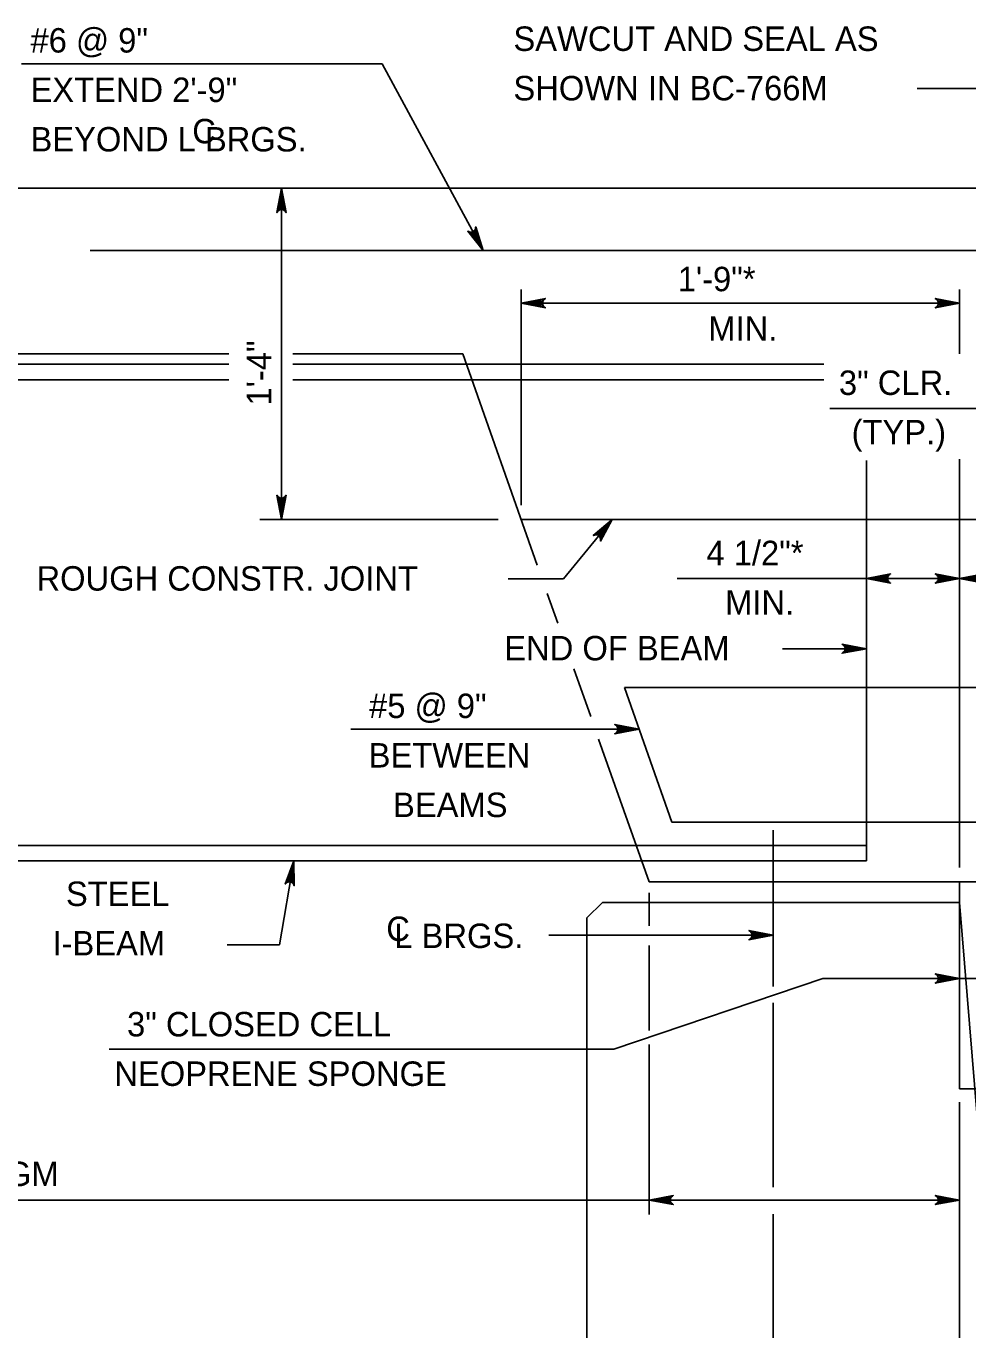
# Model space of a CAD drawing. Extents: x 636530 to 644067, y 294168 to 299122.
# Drawn here: x 641695.8 to 641811.4, y 296650.4 to 296810.4 of the extents above; entities that cross this region are included whole.
import ezdxf

# ---------------------------------------------------------------- set-up
doc = ezdxf.new("R2010")
doc.units = 0
doc.layers.add('1', color=7, linetype='Continuous')

msp = doc.modelspace()

# ---------------------------------------------------------------- linework, layer by layer
at = {"layer": '1'}
for p, q in [((641695.23, 296805.81), (641739.51, 296805.81)), ((641739.51, 296805.81), (641751.9, 296782.91)), ((641813.72, 296802.78), (641805.14, 296802.78)), ((641684.45, 296790.53), (641825.19, 296790.53)), ((641727.14, 296749.89), (641727.14, 296790.53)), ((641703.66, 296782.91), (641817.96, 296782.91)), ((641756.55, 296751.63), (641756.55, 296778.13)), ((641810.34, 296770.2), (641810.34, 296778.13)), ((641756.55, 296776.44), (641810.34, 296776.44)), ((641684.45, 296770.21), (641720.68, 296770.21)), ((641684.45, 296768.94), (641720.68, 296768.94)), ((641728.55, 296770.21), (641749.38, 296770.21)), ((641728.55, 296768.94), (641749.83, 296768.94)), ((641758.53, 296744.27), (641749.38, 296770.21)), ((641749.83, 296768.94), (641793.7, 296768.94)), ((641684.45, 296767.04), (641720.68, 296767.04)), ((641728.55, 296767.04), (641750.5, 296767.04)), ((641750.5, 296767.04), (641793.7, 296767.04)), ((641794.44, 296763.5), (641829.98, 296763.5)), ((641798.91, 296707.98), (641798.91, 296757.14)), ((641810.34, 296707.18), (641810.34, 296757.29)), ((641724.5, 296749.89), (641753.72, 296749.89)), ((641756.55, 296749.89), (641825.58, 296749.89)), ((641761.75, 296742.62), (641767.73, 296749.89)), ((641754.94, 296742.62), (641761.75, 296742.62)), ((641775.68, 296742.64), (641810.34, 296742.64)), ((641810.34, 296742.64), (641825.58, 296742.64)), ((641761.05, 296737.15), (641759.76, 296740.81)), ((641798.91, 296734.03), (641788.61, 296734.03)), ((641765.08, 296725.72), (641763.02, 296731.56)), ((641769.22, 296729.27), (641840.82, 296729.27)), ((641775.05, 296712.75), (641769.22, 296729.27)), ((641735.66, 296724.16), (641771.02, 296724.16)), ((641772.24, 296705.44), (641766.06, 296722.94)), ((641831.62, 296712.75), (641775.05, 296712.75)), ((641787.48, 296692.56), (641787.48, 296711.76)), ((641684.45, 296709.89), (641770.67, 296709.89)), ((641770.67, 296709.89), (641798.91, 296709.89)), ((641684.45, 296707.98), (641771.34, 296707.98)), ((641726.88, 296697.71), (641728.67, 296707.98)), ((641771.34, 296707.98), (641798.91, 296707.98)), ((641772.24, 296705.44), (641817.96, 296705.44)), ((641772.24, 296700.04), (641772.24, 296704.06)), ((641764.62, 296701), (641766.52, 296702.9)), ((641766.52, 296702.9), (641810.34, 296702.9)), ((641810.34, 296680.04), (641810.34, 296702.9)), ((641818.47, 296604.36), (641810.34, 296702.9)), ((641764.62, 296603.57), (641764.62, 296701)), ((641759.96, 296698.87), (641787.48, 296698.87)), ((641720.49, 296697.71), (641726.88, 296697.71)), ((641772.24, 296687.16), (641772.24, 296697.61)), ((641767.94, 296684.88), (641793.56, 296693.56)), ((641793.56, 296693.56), (641823.22, 296693.56)), ((641787.48, 296667.94), (641787.48, 296690.58)), ((641705.98, 296684.88), (641767.94, 296684.88)), ((641772.24, 296664.61), (641772.24, 296685.45)), ((641810.34, 296680.04), (641848.44, 296680.04)), ((641810.34, 296626.36), (641810.34, 296678.37)), ((641645.17, 296666.37), (641772.24, 296666.37)), ((641772.24, 296666.37), (641810.34, 296666.37)), ((641787.48, 296641.1), (641787.48, 296664.65))]:
    msp.add_line(p, q, dxfattribs=at)
for points in [[(641727.14, 296790.53), (641727.7, 296787.55), (641727.54, 296787.78), (641727.34, 296787.9), (641727.14, 296787.93), (641726.94, 296787.9), (641726.74, 296787.78), (641726.58, 296787.55), (641727.14, 296790.53), (641726.74, 296787.78), (641726.94, 296787.9), (641727.14, 296790.53), (641727.14, 296787.93), (641727.34, 296787.9), (641727.14, 296790.53), (641727.54, 296787.78)], [(641751.9, 296782.91), (641749.99, 296785.27), (641750.11, 296785.21), (641750.24, 296785.14), (641750.35, 296785.14), (641750.47, 296785.14), (641750.56, 296785.17), (641750.66, 296785.2), (641750.74, 296785.26), (641750.82, 296785.33), (641750.88, 296785.43), (641750.94, 296785.52), (641750.95, 296785.66), (641750.97, 296785.8), (641751.9, 296782.91), (641750.95, 296785.66), (641750.94, 296785.52), (641751.9, 296782.91), (641750.88, 296785.43), (641750.82, 296785.33), (641751.9, 296782.91), (641750.74, 296785.26), (641750.66, 296785.2), (641751.9, 296782.91), (641750.56, 296785.17), (641750.47, 296785.14), (641751.9, 296782.91), (641750.35, 296785.14), (641750.24, 296785.14), (641751.9, 296782.91), (641750.11, 296785.21)], [(641756.55, 296776.44), (641759.53, 296777), (641759.3, 296776.84), (641759.19, 296776.64), (641759.15, 296776.44), (641759.19, 296776.24), (641759.3, 296776.04), (641759.53, 296775.88), (641756.55, 296776.44), (641759.3, 296776.04), (641759.19, 296776.24), (641756.55, 296776.44), (641759.15, 296776.44), (641759.19, 296776.64), (641756.55, 296776.44), (641759.3, 296776.84)], [(641810.34, 296776.44), (641807.36, 296775.88), (641807.59, 296776.04), (641807.71, 296776.24), (641807.74, 296776.44), (641807.71, 296776.64), (641807.59, 296776.84), (641807.36, 296777), (641810.34, 296776.44), (641807.59, 296776.84), (641807.71, 296776.64), (641810.34, 296776.44), (641807.74, 296776.44), (641807.71, 296776.24), (641810.34, 296776.44), (641807.59, 296776.04)], [(641727.14, 296749.89), (641726.58, 296752.87), (641726.74, 296752.65), (641726.94, 296752.53), (641727.14, 296752.49), (641727.34, 296752.53), (641727.54, 296752.65), (641727.7, 296752.87), (641727.14, 296749.89), (641727.54, 296752.65), (641727.34, 296752.53), (641727.14, 296749.89), (641727.14, 296752.49), (641726.94, 296752.53), (641727.14, 296749.89), (641726.74, 296752.65)], [(641767.73, 296749.89), (641766.27, 296747.23), (641766.28, 296747.37), (641766.29, 296747.51), (641766.25, 296747.62), (641766.21, 296747.73), (641766.14, 296747.81), (641766.08, 296747.88), (641765.99, 296747.93), (641765.9, 296747.99), (641765.79, 296748), (641765.67, 296748.02), (641765.54, 296747.98), (641765.4, 296747.94), (641767.73, 296749.89), (641765.54, 296747.98), (641765.67, 296748.02), (641767.73, 296749.89), (641765.79, 296748), (641765.9, 296747.99), (641767.73, 296749.89), (641765.99, 296747.93), (641766.08, 296747.88), (641767.73, 296749.89), (641766.14, 296747.81), (641766.21, 296747.73), (641767.73, 296749.89), (641766.25, 296747.62), (641766.29, 296747.51), (641767.73, 296749.89), (641766.28, 296747.37)], [(641798.91, 296742.64), (641801.89, 296743.2), (641801.78, 296743.12), (641801.66, 296743.04), (641801.6, 296742.94), (641801.54, 296742.84), (641801.53, 296742.74), (641801.51, 296742.64), (641801.53, 296742.54), (641801.54, 296742.44), (641801.6, 296742.34), (641801.66, 296742.24), (641801.78, 296742.16), (641801.89, 296742.08), (641798.91, 296742.64), (641801.78, 296742.16), (641801.66, 296742.24), (641798.91, 296742.64), (641801.6, 296742.34), (641801.54, 296742.44), (641798.91, 296742.64), (641801.53, 296742.54), (641801.51, 296742.64), (641798.91, 296742.64), (641801.53, 296742.74), (641801.54, 296742.84), (641798.91, 296742.64), (641801.6, 296742.94), (641801.66, 296743.04), (641798.91, 296742.64), (641801.78, 296743.12)], [(641810.34, 296742.64), (641807.36, 296742.08), (641807.47, 296742.16), (641807.59, 296742.24), (641807.65, 296742.34), (641807.71, 296742.44), (641807.72, 296742.54), (641807.74, 296742.64), (641807.72, 296742.74), (641807.71, 296742.84), (641807.65, 296742.94), (641807.59, 296743.04), (641807.47, 296743.12), (641807.36, 296743.2), (641810.34, 296742.64), (641807.47, 296743.12), (641807.59, 296743.04), (641810.34, 296742.64), (641807.65, 296742.94), (641807.71, 296742.84), (641810.34, 296742.64), (641807.72, 296742.74), (641807.74, 296742.64), (641810.34, 296742.64), (641807.72, 296742.54), (641807.71, 296742.44), (641810.34, 296742.64), (641807.65, 296742.34), (641807.59, 296742.24), (641810.34, 296742.64), (641807.47, 296742.16)], [(641810.34, 296742.64), (641813.32, 296743.2)], [(641813.09, 296743.04), (641810.34, 296742.64), (641813.21, 296743.12)], [(641812.97, 296742.84), (641810.34, 296742.64), (641813.03, 296742.94)], [(641812.94, 296742.64), (641810.34, 296742.64), (641812.96, 296742.74)], [(641813.32, 296742.08), (641810.34, 296742.64), (641813.21, 296742.16)], [(641813.09, 296742.24), (641810.34, 296742.64), (641813.03, 296742.34)], [(641812.97, 296742.44), (641810.34, 296742.64), (641812.96, 296742.54)], [(641798.91, 296734.03), (641795.93, 296734.58), (641796.04, 296734.5), (641796.16, 296734.43), (641796.22, 296734.33), (641796.28, 296734.23), (641796.29, 296734.13), (641796.31, 296734.03), (641796.29, 296733.93), (641796.28, 296733.83), (641796.22, 296733.73), (641796.16, 296733.63), (641796.04, 296733.55), (641795.93, 296733.47), (641798.91, 296734.03), (641796.04, 296733.55), (641796.16, 296733.63), (641798.91, 296734.03), (641796.22, 296733.73), (641796.28, 296733.83), (641798.91, 296734.03), (641796.29, 296733.93), (641796.31, 296734.03), (641798.91, 296734.03), (641796.29, 296734.13), (641796.28, 296734.23), (641798.91, 296734.03), (641796.22, 296734.33), (641796.16, 296734.43), (641798.91, 296734.03), (641796.04, 296734.5)], [(641771.02, 296724.16), (641768.04, 296723.6), (641768.15, 296723.68), (641768.27, 296723.76), (641768.33, 296723.86), (641768.39, 296723.96), (641768.4, 296724.06), (641768.42, 296724.16), (641768.4, 296724.26), (641768.39, 296724.36), (641768.33, 296724.46), (641768.27, 296724.56), (641768.15, 296724.64), (641768.04, 296724.72), (641771.02, 296724.16), (641768.15, 296724.64), (641768.27, 296724.56), (641771.02, 296724.16), (641768.33, 296724.46), (641768.39, 296724.36), (641771.02, 296724.16), (641768.4, 296724.26), (641768.42, 296724.16), (641771.02, 296724.16), (641768.4, 296724.06), (641768.39, 296723.96), (641771.02, 296724.16), (641768.33, 296723.86), (641768.27, 296723.76), (641771.02, 296724.16), (641768.15, 296723.68)], [(641728.67, 296707.98), (641728.71, 296704.95), (641728.65, 296705.07), (641728.59, 296705.2), (641728.5, 296705.28), (641728.42, 296705.35), (641728.32, 296705.39), (641728.22, 296705.42), (641728.12, 296705.42), (641728.02, 296705.42), (641727.91, 296705.38), (641727.8, 296705.34), (641727.71, 296705.24), (641727.61, 296705.14), (641728.67, 296707.98), (641727.71, 296705.24), (641727.8, 296705.34), (641728.67, 296707.98), (641727.91, 296705.38), (641728.02, 296705.42), (641728.67, 296707.98), (641728.12, 296705.42), (641728.22, 296705.42), (641728.67, 296707.98), (641728.32, 296705.39), (641728.42, 296705.35), (641728.67, 296707.98), (641728.5, 296705.28), (641728.59, 296705.2), (641728.67, 296707.98), (641728.65, 296705.07)], [(641787.48, 296698.87), (641784.5, 296698.31), (641784.61, 296698.39), (641784.73, 296698.47), (641784.79, 296698.57), (641784.85, 296698.67), (641784.86, 296698.77), (641784.88, 296698.87), (641784.86, 296698.97), (641784.85, 296699.07), (641784.79, 296699.17), (641784.73, 296699.27), (641784.61, 296699.35), (641784.5, 296699.43), (641787.48, 296698.87), (641784.61, 296699.35), (641784.73, 296699.27), (641787.48, 296698.87), (641784.79, 296699.17), (641784.85, 296699.07), (641787.48, 296698.87), (641784.86, 296698.97), (641784.88, 296698.87), (641787.48, 296698.87), (641784.86, 296698.77), (641784.85, 296698.67), (641787.48, 296698.87), (641784.79, 296698.57), (641784.73, 296698.47), (641787.48, 296698.87), (641784.61, 296698.39)], [(641810.34, 296693.56), (641807.36, 296693), (641807.59, 296693.16), (641807.71, 296693.36), (641807.74, 296693.56), (641807.71, 296693.76), (641807.59, 296693.96), (641807.36, 296694.12), (641810.34, 296693.56), (641807.59, 296693.96), (641807.71, 296693.76), (641810.34, 296693.56), (641807.74, 296693.56), (641807.71, 296693.36), (641810.34, 296693.56), (641807.59, 296693.16)], [(641772.24, 296666.37), (641775.22, 296666.93), (641775.11, 296666.85), (641774.99, 296666.77), (641774.93, 296666.67), (641774.87, 296666.57), (641774.86, 296666.47), (641774.84, 296666.37), (641774.86, 296666.27), (641774.87, 296666.17), (641774.93, 296666.07), (641774.99, 296665.97), (641775.11, 296665.89), (641775.22, 296665.81), (641772.24, 296666.37), (641775.11, 296665.89), (641774.99, 296665.97), (641772.24, 296666.37), (641774.93, 296666.07), (641774.87, 296666.17), (641772.24, 296666.37), (641774.86, 296666.27), (641774.84, 296666.37), (641772.24, 296666.37), (641774.86, 296666.47), (641774.87, 296666.57), (641772.24, 296666.37), (641774.93, 296666.67), (641774.99, 296666.77), (641772.24, 296666.37), (641775.11, 296666.85)], [(641810.34, 296666.37), (641807.36, 296665.81), (641807.47, 296665.89), (641807.59, 296665.97), (641807.65, 296666.07), (641807.71, 296666.17), (641807.72, 296666.27), (641807.74, 296666.37), (641807.72, 296666.47), (641807.71, 296666.57), (641807.65, 296666.67), (641807.59, 296666.77), (641807.47, 296666.85), (641807.36, 296666.93), (641810.34, 296666.37), (641807.47, 296666.85), (641807.59, 296666.77), (641810.34, 296666.37), (641807.65, 296666.67), (641807.71, 296666.57), (641810.34, 296666.37), (641807.72, 296666.47), (641807.74, 296666.37), (641810.34, 296666.37), (641807.72, 296666.27), (641807.71, 296666.17), (641810.34, 296666.37), (641807.65, 296666.07), (641807.59, 296665.97), (641810.34, 296666.37), (641807.47, 296665.89)]]:
    msp.add_lwpolyline(points, dxfattribs=at)
msp.add_lwpolyline([(641810.34, 296680.04), (641817.96, 296680.04), (641817.96, 296705.44), (641810.34, 296705.44)], close=True, dxfattribs=at)

# ---------------------------------------------------------------- texts
for s, rotation, p in [('#6 @ 9"', 360, (641696.34, 296807.19)), ('EXTEND 2\'-9"', 360, (641696.34, 296801.12)), ('BEYOND L BRGS.', 360, (641696.34, 296795.05)), ('1\'-4"', 90, (641725.88, 296763.87)), ('3" CLOSED CELL', 360, (641708.19, 296686.45)), ('NEOPRENE SPONGE', 360, (641706.63, 296680.38))]:
    msp.add_text(s, height=3, rotation=rotation, dxfattribs=at).set_placement(p)
for s, p in [('SAWCUT AND SEAL AS', (641755.6, 296807.39)), ('SHOWN IN BC-766M', (641755.6, 296801.32)), ('C', (641716.19, 296796.05)), ('1\'-9"*', (641775.76, 296777.9)), ('MIN.', (641779.51, 296771.83)), ('3" CLR.', (641795.54, 296765.17)), ('(TYP.)', (641797.1, 296759.1)), ('4 1/2"*', (641779.29, 296744.28)), ('ROUGH CONSTR. JOINT', (641697.08, 296741.16)), ('MIN.', (641781.58, 296738.21)), ('END OF BEAM', (641754.48, 296732.6)), ('#5 @ 9"', (641737.89, 296725.52)), ('BETWEEN', (641737.84, 296719.45)), ('BEAMS', (641740.83, 296713.37)), ('STEEL', (641700.69, 296702.46)), ('C', (641740, 296698.16)), ('L BRGS.', (641740.99, 296697.3)), ('I-BEAM', (641699.04, 296696.39)), ('FULL DEPTH DIAPHRAGM', (641649.86, 296668.08))]:
    msp.add_text(s, height=3, dxfattribs=at).set_placement(p)

doc.saveas('drawing.dxf')
